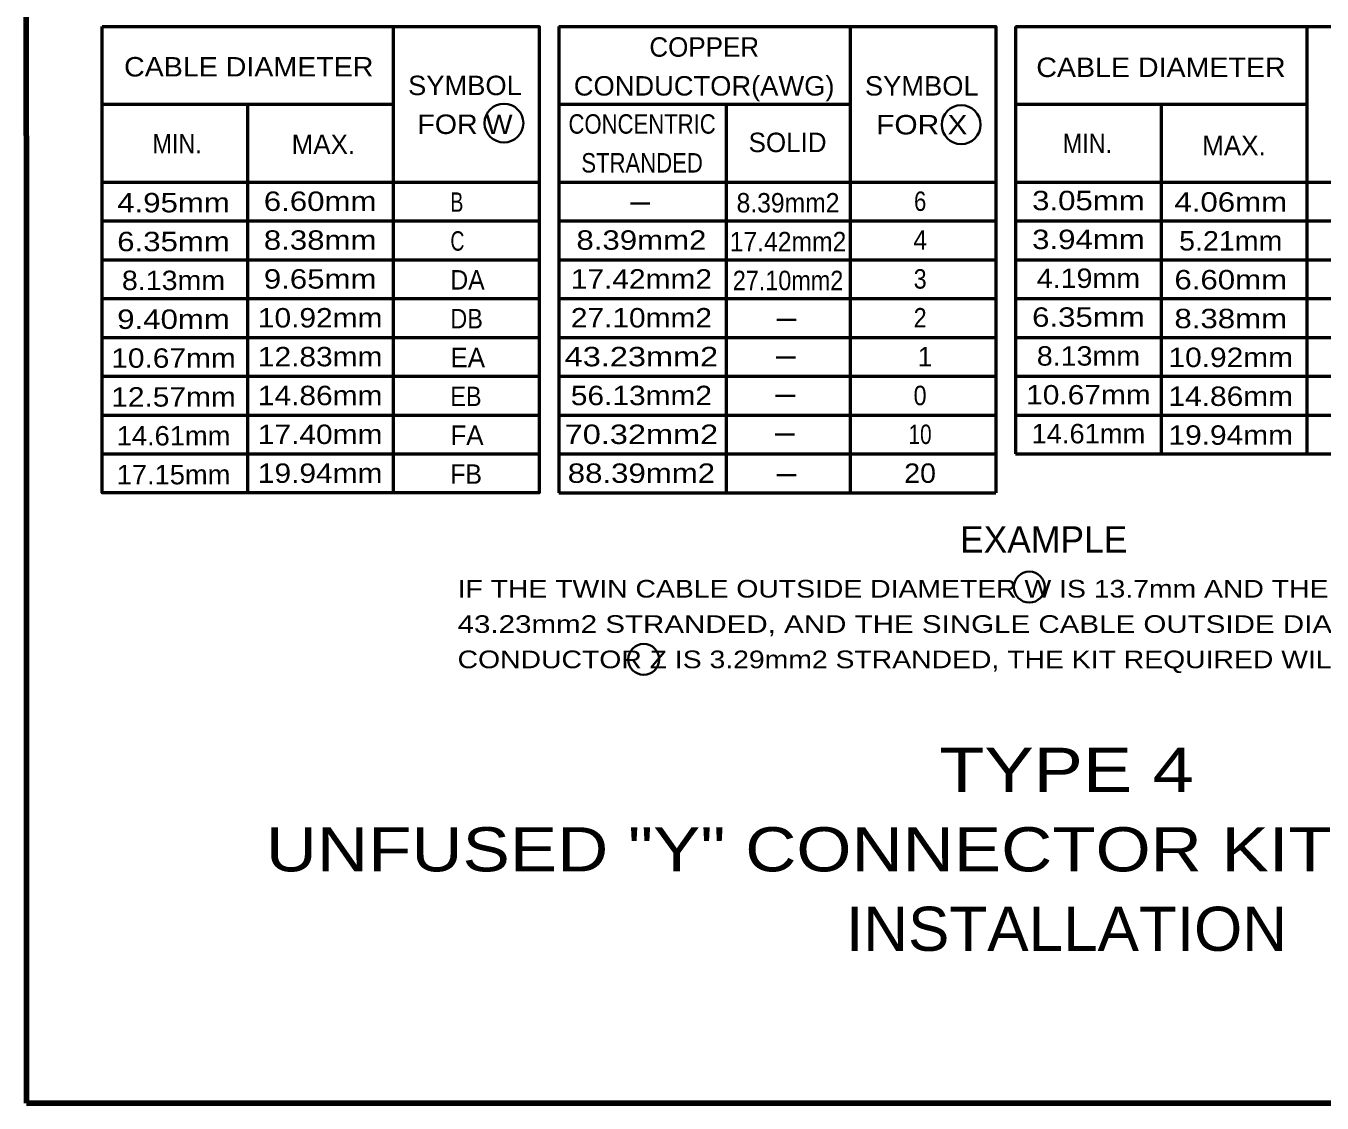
# Model space of a CAD drawing. Extents: x -32 to 824, y -6 to 538.
# Drawn here: x 25.7 to 201.8, y 5.6 to 152 of the extents above; entities that cross this region are included whole.
import ezdxf
from ezdxf.enums import TextEntityAlignment as Align

# ---------------------------------------------------------------- set-up
doc = ezdxf.new("R2010")
doc.units = 0
doc.header["$LTSCALE"] = 1.1
doc.layers.add('1', color=7, linetype='Continuous', lineweight=53)

msp = doc.modelspace()

# ---------------------------------------------------------------- linework, layer by layer
at = {"layer": '1'}
for p, q in [((75.656, 88.582), (75.656, 151.942)), ((98.096, 151.942), (98.096, 88.582)), ((137.696, 151.942), (137.696, 88.582)), ((160.136, 151.942), (160.136, 93.862)), ((199.736, 151.942), (199.736, 93.862)), ((36.056, 141.382), (75.656, 141.382)), ((55.856, 88.582), (55.856, 141.382)), ((98.096, 141.382), (137.696, 141.382)), ((120.851, 141.382), (120.851, 88.582)), ((160.136, 141.382), (199.736, 141.382)), ((179.936, 141.382), (179.936, 93.862)), ((36.056, 130.822), (95.456, 130.822)), ((98.096, 130.822), (157.496, 130.822)), ((160.136, 130.822), (219.536, 130.822)), ((36.056, 125.541), (95.456, 125.541)), ((98.096, 125.541), (157.496, 125.541)), ((160.136, 125.541), (219.536, 125.541)), ((36.056, 120.262), (95.456, 120.262)), ((98.096, 120.262), (157.496, 120.262)), ((160.136, 120.262), (219.536, 120.262)), ((36.056, 114.982), (95.456, 114.982)), ((98.096, 114.982), (157.496, 114.982)), ((160.136, 114.982), (219.536, 114.982)), ((36.056, 109.702), (95.456, 109.702)), ((98.096, 109.702), (157.496, 109.702)), ((160.136, 109.702), (219.536, 109.702)), ((36.056, 104.422), (95.456, 104.422)), ((98.096, 104.422), (157.496, 104.422)), ((160.136, 104.422), (219.536, 104.422)), ((36.056, 99.142), (95.456, 99.142)), ((98.096, 99.142), (157.496, 99.142)), ((160.136, 99.142), (219.536, 99.142)), ((36.056, 93.862), (95.456, 93.862)), ((98.096, 93.862), (157.496, 93.862)), ((160.136, 93.862), (219.536, 93.862)), ((98.096, 88.582), (157.496, 88.582))]:
    msp.add_line(p, q, dxfattribs=at)
at = {"layer": '1', "lineweight": 35}
for p, q in [((107.833, 127.92), (110.473, 127.92)), ((127.728, 112.097), (130.368, 112.097)), ((127.645, 106.962), (130.285, 106.962)), ((127.564, 101.742), (130.204, 101.742)), ((127.482, 96.522), (130.122, 96.522)), ((127.727, 90.975), (130.367, 90.975))]:
    msp.add_line(p, q, dxfattribs=at)
at = {"layer": '1', "lineweight": 158}
msp.add_line((817.398, 5.644), (25.798, 5.644), dxfattribs=at)
msp.add_lwpolyline([(817.398, 531.744), (25.698, 531.644), (25.798, 5.644)], dxfattribs=at)
at = {"layer": '1'}
msp.add_lwpolyline([(36.056, 151.942), (95.456, 151.942), (95.456, 88.582), (36.056, 88.582)], close=True, dxfattribs=at)
for points in [[(98.096, 151.942), (157.496, 151.942), (157.496, 88.582)], [(160.136, 151.942), (219.536, 151.942), (219.536, 93.862)]]:
    msp.add_lwpolyline(points, dxfattribs=at)
at = {"layer": '1', "lineweight": 35}
for centre, radius in [((90.647, 138.83), 2.64), ((152.775, 138.614), 2.64), ((162.037, 75.767), 2.1), ((109.644, 65.94), 2.1)]:
    msp.add_circle(centre, radius, dxfattribs=at)

# ---------------------------------------------------------------- texts
at = {"layer": '1'}
for s, p in [('COPPER', (117.863, 147.851)), ('1', (147.872, 105.775))]:
    msp.add_text(s, height=2.64, dxfattribs=at).set_placement(p, align=Align.CENTER)
for s, height, width, p in [('CABLE DIAMETER', 2.64, 1.1, (39.036, 145.166)), ('CABLE DIAMETER', 2.64, 1.1, (162.984, 145.094)), ('MIN.', 2.64, 0.9, (166.574, 134.752)), ('MIN.', 2.64, 0.9, (42.888, 134.72)), ('B', 2.64, 0.75, (83.372, 126.772)), ('C', 2.64, 0.75, (83.372, 121.492)), ('DA', 2.64, 0.95, (83.372, 116.212)), ('DB', 2.64, 0.9, (83.372, 110.932)), ('EB', 2.64, 0.9, (83.372, 100.372)), ('FB', 2.64, 0.95, (83.372, 89.812)), ('IF THE TWIN CABLE OUTSIDE DIAMETER W IS 13.7mm AND THEIR CONDUCTOR X IS', 2.4, 1.2, (84.351, 74.344)), ('43.23mm2 STRANDED, AND THE SINGLE CABLE OUTSIDE DIAMETER Y IS 7.4mm AND THE', 2.4, 1.25, (84.351, 69.544)), ('CONDUCTOR Z IS 3.29mm2 STRANDED, THE KIT REQUIRED WILL BE IV-EB1-C6.', 2.4, 1.2, (84.351, 64.744))]:
    msp.add_text(s, height=height, dxfattribs=dict(at, width=width)).set_placement(p)
for s, height, width, p in [('SYMBOL', 2.64, 1.05, (85.351, 142.633)), ('CONDUCTOR(AWG)', 2.64, 1.05, (117.852, 142.571)), ('SYMBOL', 2.64, 1.05, (147.424, 142.573)), ('FOR W', 2.64, 1.1, (85.351, 137.353)), ('CONCENTRIC', 2.64, 0.85, (109.422, 137.393)), ('FOR X', 2.64, 1.15, (147.424, 137.293)), ('STRANDED', 2.64, 0.85, (109.422, 132.113)), ('4.95mm', 2.64, 1.2, (45.754, 126.697)), ('6.60mm', 2.64, 1.2, (65.676, 126.893)), ('8.39mm2', 2.64, 0.95, (129.25, 126.684)), ('6', 2.64, 0.85, (147.204, 126.895)), ('3.05mm', 2.64, 1.2, (170.07, 126.988)), ('4.06mm', 2.64, 1.2, (189.406, 126.792)), ('6.35mm', 2.64, 1.2, (45.754, 121.417)), ('8.38mm', 2.64, 1.2, (65.676, 121.613)), ('8.39mm2', 2.64, 1.2, (109.328, 121.615)), ('17.42mm2', 2.64, 0.95, (129.25, 121.404)), ('4', 2.64, 0.95, (147.204, 121.615)), ('3.94mm', 2.64, 1.2, (170.07, 121.708)), ('5.21mm', 2.64, 1.1, (189.406, 121.512)), ('8.13mm', 2.64, 1.1, (45.754, 116.137)), ('9.65mm', 2.64, 1.2, (65.676, 116.333)), ('17.42mm2', 2.64, 1.15, (109.328, 116.335)), ('27.10mm2', 2.64, 0.9, (129.25, 116.124)), ('3', 2.64, 0.9, (147.204, 116.335)), ('4.19mm', 2.64, 1.1, (170.07, 116.428)), ('6.60mm', 2.64, 1.2, (189.406, 116.232)), ('9.40mm', 2.64, 1.2, (45.754, 110.857)), ('10.92mm', 2.64, 1.15, (65.676, 111.053)), ('27.10mm2', 2.64, 1.15, (109.328, 111.055)), ('2', 2.64, 0.9, (147.204, 111.055)), ('6.35mm', 2.64, 1.2, (170.07, 111.148)), ('8.38mm', 2.64, 1.2, (189.406, 110.952)), ('10.67mm', 2.64, 1.15, (45.754, 105.577)), ('12.83mm', 2.64, 1.15, (65.676, 105.773)), ('43.23mm2', 2.64, 1.25, (109.328, 105.775)), ('8.13mm', 2.64, 1.1, (170.07, 105.868)), ('10.92mm', 2.64, 1.15, (189.406, 105.672)), ('12.57mm', 2.64, 1.15, (45.754, 100.297)), ('14.86mm', 2.64, 1.15, (65.676, 100.493)), ('56.13mm2', 2.64, 1.15, (109.328, 100.495)), ('0', 2.64, 0.9, (147.193, 100.495)), ('10.67mm', 2.64, 1.15, (170.07, 100.588)), ('14.86mm', 2.64, 1.15, (189.406, 100.392)), ('14.61mm', 2.64, 1.05, (45.754, 95.017)), ('17.40mm', 2.64, 1.15, (65.676, 95.213)), ('70.32mm2', 2.64, 1.25, (109.328, 95.215)), ('10', 2.64, 0.8, (147.193, 95.215)), ('14.61mm', 2.64, 1.05, (170.07, 95.308)), ('19.94mm', 2.64, 1.15, (189.406, 95.112)), ('17.15mm', 2.64, 1.05, (45.754, 89.737)), ('19.94mm', 2.64, 1.15, (65.676, 89.933)), ('88.39mm2', 2.64, 1.2, (109.328, 89.935)), ('20', 2.64, 1.1, (147.193, 89.935)), ('TYPE 4', 6, 1.25, (167.093, 47.933)), ('UNFUSED "Y" CONNECTOR KIT FOR PULL BOX', 6, 1.2, (167.093, 37.133)), ('INSTALLATION', 6, 1.05, (167.093, 26.333))]:
    msp.add_text(s, height=height, dxfattribs=dict(at, width=width)).set_placement(p, align=Align.CENTER)
for s, height, p in [('SOLID', 2.64, (123.891, 134.889)), ('MAX.', 2.64, (61.803, 134.635)), ('MAX.', 2.64, (185.527, 134.465)), ('EA', 2.64, (83.372, 105.652)), ('FA', 2.64, (83.372, 95.092)), ('EXAMPLE', 3.6, (152.618, 80.442))]:
    msp.add_text(s, height=height, dxfattribs=at).set_placement(p)

doc.saveas('drawing.dxf')
